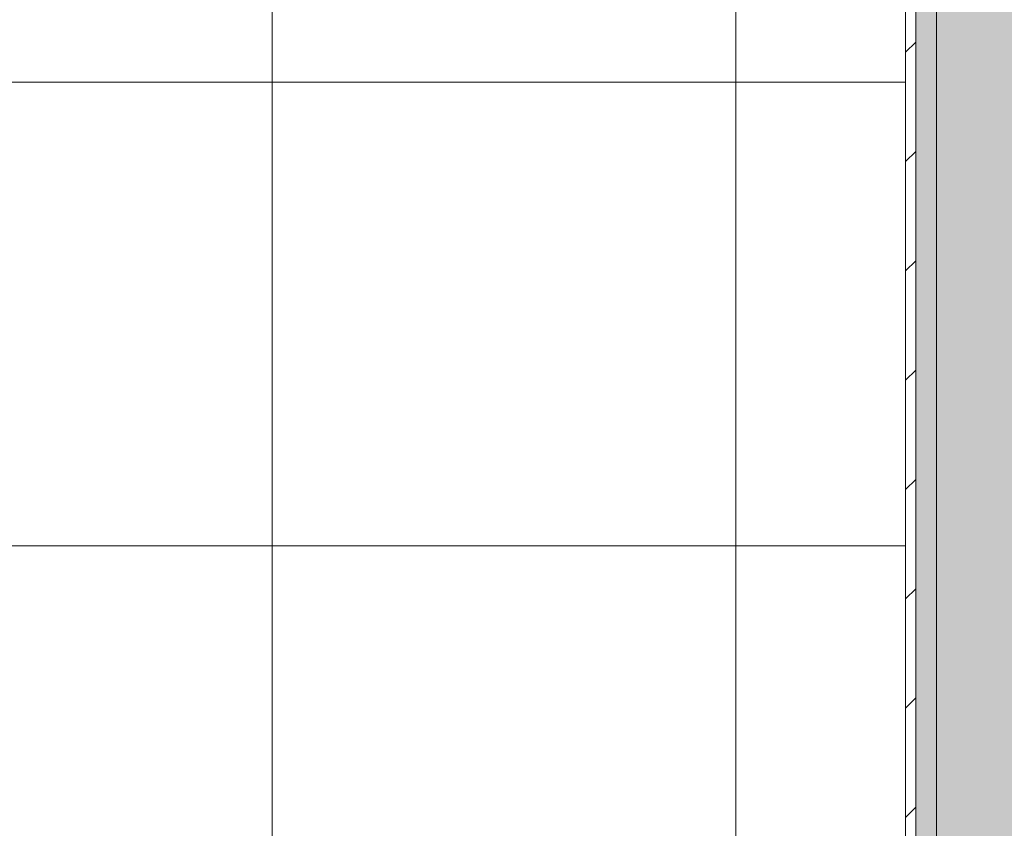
# Model space of a CAD drawing. Header units: millimetres. Extents: x 5980700 to 6194397, y -12939 to 2351883.
# Tile 461 of 587: x 6096857 to 6097812, y -3530 to -2745. Entities that reach past the tile are written whole.
import ezdxf

# ---------------------------------------------------------------- set-up
doc = ezdxf.new("R2010")
doc.units = ezdxf.units.MM
for name, color, linetype, lineweight in [('A-FLOR-PATT', 8, 'Continuous', 18), ('A-WALL', 113, 'Continuous', 18), ('A-WALL-PATT', 111, 'Continuous', 25), ('I-WALL', 2, 'Continuous', 18)]:
    doc.layers.add(name, color=color, linetype=linetype, lineweight=lineweight)

# ---------------------------------------------------------------- blocks, each defined once
blk = doc.blocks.new('BE-PMSa-MOD-ARQ-CONEXAODOFUTURO-EX-000-R_rvt-2-PLANTA DE CAIMENTO DE PISOS - 1 PAV_')
at = {"layer": 'A-FLOR-PATT', "lineweight": 5}
h = blk.add_hatch(dxfattribs=at)
h.set_pattern_fill('FP_146', color=71, style=0, pattern_type=2)
h.set_pattern_definition([(0, (9501.585, 1244.159), (0, 450), []), (90, (9501.585, 1244.159), (-450, 2.755455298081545e-14), [])])
h.paths.add_polyline_path([(2321.385126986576, -8140.841005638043), (2642.230557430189, -8140.841005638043), (2650.554764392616, -8061.061202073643), (2654.129395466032, -8046.413567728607), (2669.308732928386, -8006.526249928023), (2688.310255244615, -7965.421793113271), (2700.7390430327, -7941.819453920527), (2715.496472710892, -7916.525245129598), (2734.922185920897, -7890.291845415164), (2758.61937191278, -7867.842057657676), (2773.93311295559, -7857.419119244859), (2790.604362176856, -7849.343367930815), (2804.489722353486, -7845.382756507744), (2818.88512698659, -7844.259370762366), (2833.280531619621, -7845.382756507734), (2847.895877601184, -7849.696981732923), (2863.837141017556, -7857.419119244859), (2881.199020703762, -7869.782384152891), (2902.848068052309, -7890.291845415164), (2922.900718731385, -7917.599814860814), (2949.459998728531, -7965.421793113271), (2950.675927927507, -7967.730849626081), (2968.461521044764, -8006.526249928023), (2986.333154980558, -8055.893410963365), (2987.991725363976, -8065.607577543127), (2996.310965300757, -8140.841005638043), (3316.385126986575, -8140.841005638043), (3316.385126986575, -7715.841005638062), (3346.385126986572, -7715.841005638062), (3346.385126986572, -8140.841005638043), (3687.330571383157, -8140.841005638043), (3695.654778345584, -8061.061202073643), (3699.229409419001, -8046.413567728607), (3714.408746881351, -8006.526249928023), (3733.410269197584, -7965.421793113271), (3745.839056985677, -7941.819453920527), (3760.59648666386, -7916.525245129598), (3780.022199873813, -7890.291845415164), (3803.719385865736, -7867.842057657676), (3819.033126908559, -7857.419119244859), (3835.704376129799, -7849.343367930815), (3849.589736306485, -7845.382756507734), (3863.985140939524, -7844.259370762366), (3878.419490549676, -7845.393865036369), (3892.265905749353, -7849.343367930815), (3908.937154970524, -7857.419119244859), (3924.25089601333, -7867.842057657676), (3947.948082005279, -7890.291845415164), (3967.373795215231, -7916.525245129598), (3994.560012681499, -7965.421793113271), (3995.77594188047, -7967.730849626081), (4013.561534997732, -8006.526249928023), (4031.433168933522, -8055.893410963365), (4033.091739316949, -8065.607577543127), (4041.410979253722, -8140.841005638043), (4381.585154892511, -8140.841005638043), (4381.585154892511, -7715.841005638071), (4411.585154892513, -7715.841005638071), (4411.585154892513, -8140.841005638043), (4754.930585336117, -8140.841005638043), (4763.254792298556, -8061.061202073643), (4766.829423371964, -8046.413567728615), (4782.008760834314, -8006.526249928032), (4801.010283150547, -7965.421793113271), (4815.241759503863, -7938.72964885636), (4828.196500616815, -7916.525245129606), (4847.622213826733, -7890.291845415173), (4871.319399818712, -7867.842057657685), (4886.633140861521, -7857.419119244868), (4908.943103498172, -7847.7350010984), (4917.189750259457, -7845.382756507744), (4931.585154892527, -7844.259370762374), (4945.980559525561, -7845.382756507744), (4959.865919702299, -7849.343367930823), (4976.537168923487, -7857.419119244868), (4991.850909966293, -7867.842057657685), (5015.54809595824, -7890.291845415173), (5034.973809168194, -7916.525245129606), (5062.160026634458, -7965.421793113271), (5063.375955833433, -7967.73084962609), (5081.161548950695, -8006.526249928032), (5099.033182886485, -8055.893410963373), (5100.691753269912, -8065.607577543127), (5109.010993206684, -8140.841005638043), (5451.585154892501, -8140.841005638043), (5451.585154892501, -6484.841005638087), (5436.385099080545, -6485.841005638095), (5436.385099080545, -6865.841005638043), (4836.385099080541, -6865.841005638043), (4836.38509908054, -4465.841005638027), (5436.385099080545, -4465.841005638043), (5436.385099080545, -4846.841005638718), (5451.585154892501, -4845.841005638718), (5451.585154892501, -1905.841005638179), (5391.58515489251, -1905.841005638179), (5391.58515489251, -1920.841005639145), (5321.585154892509, -1920.841005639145), (5321.585154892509, -1905.841005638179), (5311.585154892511, -1905.841005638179), (5311.585154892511, -2645.841005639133), (5321.585154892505, -2645.841005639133), (5321.585154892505, -2656.841005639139), (5341.590221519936, -2656.841005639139), (5341.590221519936, -2545.841005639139), (5360.590221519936, -2545.841005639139), (5360.590221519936, -2675.841005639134), (5321.585154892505, -2675.841005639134), (5321.585154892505, -2685.841005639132), (5311.585154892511, -2685.841005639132), (5311.585154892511, -2725.841005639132), (5281.585154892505, -2725.841005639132), (5281.585154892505, -2685.841005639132), (5271.585154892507, -2685.841005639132), (5271.585154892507, -2675.841005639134), (5232.580088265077, -2675.841005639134), (5232.580088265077, -2545.841005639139), (5251.580088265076, -2545.841005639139), (5252.585154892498, -2656.84100563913), (5271.585154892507, -2656.84100563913), (5271.585154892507, -2645.841005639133), (5281.585154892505, -2645.841005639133), (5281.585154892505, -1905.841005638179), (4481.585154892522, -1905.841005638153), (4481.585154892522, -1920.841005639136), (4411.585154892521, -1920.841005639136), (4411.585154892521, -1905.841005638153), (4176.385126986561, -1905.841005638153), (4176.385126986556, -3880.84100563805), (3306.385126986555, -3880.84100563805), (3306.385126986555, -3923.838472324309), (3276.385126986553, -3923.838472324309), (3276.385126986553, -3880.841005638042), (2026.385126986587, -3880.841005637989), (2026.385126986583, -4918.341005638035), (3276.385126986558, -4918.341005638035), (3276.385126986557, -4723.838472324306), (3306.385126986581, -4723.838472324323), (3306.385126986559, -5031.338472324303), (3276.385126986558, -5031.338472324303), (3276.385126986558, -4948.341005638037), (2026.385126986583, -4948.341005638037), (2026.385126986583, -5985.841005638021), (3276.385126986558, -5985.84100563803), (3276.385126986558, -5831.338472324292), (3306.385126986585, -5831.338472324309), (3306.385126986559, -6138.83847232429), (3276.385126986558, -6138.83847232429), (3276.385126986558, -6015.841005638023), (2026.385126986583, -6015.841005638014), (2026.385126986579, -7092.825683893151), (3276.385126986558, -7092.825683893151), (3276.385126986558, -6938.838472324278), (3306.385126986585, -6938.838472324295), (3306.385126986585, -7122.825683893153), (2321.385126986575, -7122.825683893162), (2321.385126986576, -8061.061202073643)])
h.paths.add_polyline_path([(2135.420005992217, -7122.825683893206), (2296.385126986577, -7122.82568389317), (2296.385126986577, -7117.825683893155), (2026.385126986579, -7117.825683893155), (2026.385126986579, -7122.825683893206)])
h.paths.add_polyline_path([(4037.38512698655, -6987.843538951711), (3926.385126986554, -6987.843538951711), (3926.385126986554, -6968.843538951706), (4037.385126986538, -6967.838472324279), (4037.385126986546, -6948.838472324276), (4026.385126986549, -6948.838472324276), (4026.385126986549, -6938.838472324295), (3306.385126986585, -6938.838472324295), (3306.385126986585, -6898.83847232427), (4026.385126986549, -6898.83847232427), (4026.385126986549, -6888.83847232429), (4037.385126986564, -6888.83847232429), (4037.38512698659, -6868.833405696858), (3926.385126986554, -6868.833405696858), (3926.385126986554, -6849.833405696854), (4056.38512698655, -6849.833405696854), (4056.38512698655, -6888.83847232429), (4066.385126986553, -6888.83847232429), (4066.385126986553, -6898.83847232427), (4106.385126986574, -6898.83847232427), (4106.385126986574, -6938.838472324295), (4066.385126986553, -6938.838472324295), (4066.385126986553, -6948.838472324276), (4056.38512698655, -6948.838472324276), (4056.38512698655, -6987.843538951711)])
h.paths.add_polyline_path([(2051.352406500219, -6739.745183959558), (2043.869126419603, -6737.740045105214), (2039.867724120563, -6733.799744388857), (2036.895819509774, -6728.652254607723), (2036.385846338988, -6724.778623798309), (2036.453058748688, -6385.286140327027), (2037.58343461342, -6380.937672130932), (2042.718914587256, -6373.642229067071), (2050.637684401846, -6369.532517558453), (2055.098531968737, -6368.996080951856), (2167.926996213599, -6369.389113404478), (2174.344592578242, -6371.351169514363), (2181.29157521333, -6374.771536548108), (2272.065392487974, -6374.771536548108), (2278.63266149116, -6372.480772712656), (2287.561174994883, -6371.48959476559), (2563.590701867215, -6372.637303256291), (2583.99053680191, -6375.108902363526), (2612.090476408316, -6385.87317245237), (2636.735888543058, -6403.138159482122), (2656.451736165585, -6425.870547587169), (2670.611107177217, -6455.138196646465), (2676.740394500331, -6482.049562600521), (2679.408147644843, -6515.636608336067), (2680.210871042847, -6561.764330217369), (2679.674749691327, -6588.182533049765), (2676.455905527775, -6628.188416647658), (2670.051402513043, -6656.287628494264), (2656.441015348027, -6683.124562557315), (2636.721785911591, -6705.853743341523), (2612.073901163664, -6723.114839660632), (2583.972525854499, -6733.87478270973), (2553.460559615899, -6737.4895947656), (2278.659620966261, -6736.504572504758), (2270.175474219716, -6733.799744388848), (2180.118351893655, -6734.772070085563), (2174.726569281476, -6738.218713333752), (2166.961488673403, -6739.74518395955)])
h.paths.add_polyline_path([(5174.506284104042, -6710.03027902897), (5175.124130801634, -6709.936650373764), (5174.713786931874, -6709.936650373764)])
h.paths.add_polyline_path([(5211.00608213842, -6693.067264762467), (5212.497095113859, -6692.366286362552), (5211.880374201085, -6692.366286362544)])
h.paths.add_polyline_path([(5244.043824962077, -6665.745430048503), (5246.821173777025, -6663.401751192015), (5245.918180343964, -6663.401751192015)])
h.paths.add_polyline_path([(5271.950628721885, -6629.661560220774), (5276.082696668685, -6624.11361809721), (5274.853208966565, -6624.113618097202), (5273.620358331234, -6626.470067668)])
h.paths.add_polyline_path([(4979.186127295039, -6586.724382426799), (4967.687618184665, -6550.859688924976), (4974.336536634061, -6576.363910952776), (4977.95996617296, -6584.10486085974)])
h.paths.add_polyline_path([(5293.58407086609, -6586.72438242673), (5298.433661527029, -6576.363910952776), (5305.08257997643, -6550.859688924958), (5296.905721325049, -6576.363910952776)])
h.paths.add_polyline_path([(5308.237628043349, -6538.757412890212), (5312.438584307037, -6522.643194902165), (5312.438584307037, -6511.31120356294), (5310.704093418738, -6522.643194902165)])
h.paths.add_polyline_path([(4964.532570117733, -6538.757412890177), (4958.433482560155, -6500.033035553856), (4960.331613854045, -6522.643194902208)])
h.paths.add_polyline_path([(4957.371157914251, -6487.378837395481), (4957.371157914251, -6444.303173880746), (4955.563048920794, -6465.841005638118)])
h.paths.add_polyline_path([(5449.135099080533, -6446.841005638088), (5451.585154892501, -6445.841005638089), (5451.585154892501, -5684.841005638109), (5436.385099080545, -5685.841005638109), (5436.385099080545, -6446.841005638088), (5442.760099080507, -6446.841005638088)])
h.paths.add_polyline_path([(5314.54549952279, -6434.135967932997), (5312.438584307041, -6409.038816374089), (5308.237628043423, -6392.92459838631), (5312.438584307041, -6420.370807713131)])
h.paths.add_polyline_path([(4958.2246986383, -6434.135967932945), (4964.532570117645, -6392.924598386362), (4960.331613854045, -6409.038816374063)])
h.paths.add_polyline_path([(5305.082579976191, -6380.822322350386), (5298.433661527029, -6355.318100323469), (5293.584070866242, -6344.957628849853), (5298.433661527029, -6360.083857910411)])
h.paths.add_polyline_path([(4967.687618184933, -6380.822322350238), (4979.186127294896, -6344.957628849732), (4974.336536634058, -6355.318100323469)])
h.paths.add_polyline_path([(5286.52829910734, -6329.883960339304), (5276.082696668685, -6307.568393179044), (5274.853208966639, -6307.568393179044), (5276.082696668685, -6309.918414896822)])
h.paths.add_polyline_path([(5174.506284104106, -5910.030279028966), (5175.124130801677, -5909.936650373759), (5174.713786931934, -5909.936650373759)])
h.paths.add_polyline_path([(5211.006082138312, -5893.067264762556), (5212.497095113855, -5892.366286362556), (5211.880374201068, -5892.366286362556)])
h.paths.add_polyline_path([(3926.385126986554, -5880.343538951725), (3926.385126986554, -5861.343538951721), (4037.385126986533, -5860.338472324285), (4037.385126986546, -5841.33847232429), (4026.385126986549, -5841.33847232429), (4025.637149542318, -5831.338472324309), (3306.385126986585, -5831.338472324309), (3306.385126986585, -5791.338472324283), (4026.385126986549, -5791.338472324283), (4026.385126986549, -5781.338472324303), (4037.385126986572, -5781.338472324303), (4037.385126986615, -5761.333405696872), (3926.385126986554, -5761.333405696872), (3926.385126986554, -5742.333405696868), (4056.38512698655, -5742.333405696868), (4056.38512698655, -5781.338472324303), (4066.385126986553, -5781.338472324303), (4066.385126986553, -5791.338472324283), (4106.385126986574, -5791.338472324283), (4106.385126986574, -5831.338472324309), (4066.385126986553, -5831.338472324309), (4066.385126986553, -5841.33847232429), (4056.38512698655, -5841.33847232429), (4056.38512698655, -5880.343538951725), (4025.637149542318, -5880.343538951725)])
h.paths.add_polyline_path([(5244.043824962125, -5865.745430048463), (5248.345731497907, -5861.354795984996), (5245.918180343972, -5863.401751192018)])
h.paths.add_polyline_path([(5271.950628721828, -5829.661560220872), (5276.082696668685, -5824.113618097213), (5274.853208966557, -5824.113618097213)])
h.paths.add_polyline_path([(4979.186127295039, -5786.724382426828), (4967.687618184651, -5750.859688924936), (4974.336536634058, -5776.363910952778)])
h.paths.add_polyline_path([(5293.584070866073, -5786.724382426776), (5298.433661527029, -5776.363910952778), (5305.082579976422, -5750.859688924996), (5296.905721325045, -5776.363910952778)])
h.paths.add_polyline_path([(4964.532570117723, -5738.757412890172), (4958.224698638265, -5697.546043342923), (4960.331613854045, -5722.643194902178)])
h.paths.add_polyline_path([(5308.237628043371, -5738.757412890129), (5312.438584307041, -5722.643194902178), (5312.438584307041, -5711.311203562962), (5310.704093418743, -5722.643194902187)])
h.paths.add_polyline_path([(4957.371157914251, -5687.378837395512), (4957.371157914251, -5644.303173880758), (4955.918576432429, -5670.075978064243)])
h.paths.add_polyline_path([(2161.227687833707, -5652.42826945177), (2050.637684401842, -5651.891832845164), (2042.718914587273, -5647.782121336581), (2037.58343461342, -5640.486678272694), (2036.385846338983, -5631.64572660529), (2036.895819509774, -5292.772095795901), (2040.769450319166, -5286.062770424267), (2047.478775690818, -5282.189139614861), (2051.352406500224, -5281.679166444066), (2166.961488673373, -5281.679166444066), (2174.726569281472, -5283.205637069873), (2181.291575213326, -5287.624606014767), (2271.19337319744, -5287.518342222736), (2278.65962096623, -5284.919777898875), (2287.588770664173, -5283.934755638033), (2554.117861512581, -5283.934755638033), (2584.168500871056, -5287.624606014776), (2612.073901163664, -5298.309510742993), (2639.821611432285, -5319.143591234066), (2658.390195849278, -5342.143178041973), (2670.051402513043, -5365.136721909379), (2676.797638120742, -5395.257674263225), (2679.674749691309, -5433.241817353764), (2680.210871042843, -5480.174193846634), (2679.40814764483, -5505.787742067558), (2676.455905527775, -5540.623870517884), (2670.058018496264, -5568.714555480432), (2656.451736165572, -5595.553802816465), (2636.735888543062, -5618.286190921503), (2612.090476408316, -5635.551177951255), (2581.206020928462, -5646.65281385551), (2553.460559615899, -5649.934755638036), (2278.632661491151, -5648.943577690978), (2270.150511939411, -5646.65281385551), (2180.118351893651, -5646.65281385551), (2174.344592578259, -5650.073180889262), (2167.926996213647, -5652.035236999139)])
h.paths.add_polyline_path([(5315.399040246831, -5646.841005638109), (5315.555087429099, -5646.161976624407), (5315.399040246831, -5646.161976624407)])
h.paths.add_polyline_path([(5451.585154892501, -5643.662788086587), (5451.58316409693, -5643.660881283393), (5442.643781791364, -5643.660881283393)])
h.paths.add_polyline_path([(5436.385099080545, -5646.841005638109), (5451.585154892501, -5645.841005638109), (5451.585154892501, -4884.841005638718), (5436.385099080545, -4885.841005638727), (5436.385099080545, -5646.164988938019)])
h.paths.add_polyline_path([(5314.54549952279, -5634.135967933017), (5312.438584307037, -5609.038816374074), (5308.237628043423, -5592.924598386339), (5312.731841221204, -5622.286750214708)])
h.paths.add_polyline_path([(4958.2246986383, -5634.135967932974), (4964.53257011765, -5592.924598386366), (4960.331613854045, -5609.038816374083)])
h.paths.add_polyline_path([(5305.082579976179, -5580.822322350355), (5298.433661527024, -5555.31810032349), (5293.584070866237, -5544.957628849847), (5298.433661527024, -5560.083857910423)])
h.paths.add_polyline_path([(4967.687618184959, -5580.822322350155), (4979.186127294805, -5544.957628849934), (4974.336536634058, -5555.31810032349)])
h.paths.add_polyline_path([(5286.528299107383, -5529.883960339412), (5276.082696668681, -5507.568393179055), (5274.853208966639, -5507.568393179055), (5276.082696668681, -5509.918414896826)])
h.paths.add_polyline_path([(5174.506284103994, -5110.030279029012), (5175.124130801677, -5109.936650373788), (5174.713786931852, -5109.936650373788)])
h.paths.add_polyline_path([(5211.006082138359, -5093.067264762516), (5212.497095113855, -5092.366286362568), (5211.88037420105, -5092.366286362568)])
h.paths.add_polyline_path([(5244.04382496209, -5065.745430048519), (5246.821173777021, -5063.401751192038), (5245.91818034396, -5063.401751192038)])
h.paths.add_polyline_path([(5271.950628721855, -5029.661560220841), (5276.082696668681, -5024.113618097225), (5274.853208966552, -5024.113618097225)])
h.paths.add_polyline_path([(4979.186127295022, -4986.724382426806), (4967.687618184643, -4950.859688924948), (4974.336536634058, -4976.363910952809)])
h.paths.add_polyline_path([(5293.584070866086, -4986.724382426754), (5298.433661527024, -4976.363910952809), (5305.082579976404, -4950.859688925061), (5296.905721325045, -4976.363910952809)])
h.paths.add_polyline_path([(5308.237628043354, -4938.757412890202), (5312.438584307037, -4922.643194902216), (5312.438584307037, -4911.311203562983), (5310.704093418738, -4922.643194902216)])
h.paths.add_polyline_path([(4964.532570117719, -4938.757412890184), (4958.847162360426, -4904.960706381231), (4960.331613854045, -4922.643194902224)])
h.paths.add_polyline_path([(4957.371157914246, -4887.37883739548), (4957.371157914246, -4844.303173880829), (4955.563048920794, -4865.841005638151)])
h.paths.add_polyline_path([(5315.399040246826, -4846.841005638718), (5315.555087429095, -4846.161976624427), (5315.399040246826, -4846.161976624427)])
h.paths.add_polyline_path([(5314.545499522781, -4834.135967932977), (5312.438584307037, -4809.038816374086), (5308.237628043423, -4792.924598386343), (5312.438584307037, -4820.370807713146)])
h.paths.add_polyline_path([(4958.224698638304, -4834.13596793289), (4964.53257011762, -4792.924598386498), (4960.331613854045, -4809.038816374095)])
h.paths.add_polyline_path([(5305.082579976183, -4780.822322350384), (5298.433661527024, -4755.318100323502), (5293.584070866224, -4744.957628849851), (5298.433661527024, -4760.083857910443)])
h.paths.add_polyline_path([(4967.687618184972, -4780.822322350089), (4979.186127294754, -4744.957628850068), (4974.336536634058, -4755.318100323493)])
h.paths.add_polyline_path([(4056.385126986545, -4772.843538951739), (3926.385126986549, -4772.843538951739), (3926.385126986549, -4753.843538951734), (4037.385126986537, -4752.838472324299), (4037.385126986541, -4733.838472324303), (4026.385126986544, -4733.838472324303), (4026.385126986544, -4723.838472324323), (3306.385126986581, -4723.838472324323), (3306.385126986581, -4683.83847232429), (4026.385126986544, -4683.83847232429), (4026.385126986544, -4673.838472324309), (4037.385126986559, -4673.838472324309), (4037.385126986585, -4653.833405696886), (3926.385126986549, -4653.833405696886), (3926.385126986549, -4634.833405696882), (4056.385126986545, -4634.833405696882), (4056.385126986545, -4673.838472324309), (4066.385126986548, -4673.838472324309), (4066.385126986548, -4683.83847232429), (4106.385126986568, -4683.83847232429), (4106.385126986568, -4723.838472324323), (4066.385126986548, -4723.838472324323), (4066.385126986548, -4733.838472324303), (4056.385126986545, -4733.838472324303), (4056.385126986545, -4753.843538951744)])
h.paths.add_polyline_path([(5286.528299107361, -4729.883960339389), (5276.082696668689, -4707.568393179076), (5274.853208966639, -4707.568393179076), (5278.051676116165, -4713.681888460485)])
h.paths.add_polyline_path([(2166.961488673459, -4585.002844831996), (2047.478775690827, -4584.49287166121), (2040.769450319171, -4580.619240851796), (2036.895819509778, -4573.909915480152), (2036.385846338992, -4570.036284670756), (2036.453058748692, -4230.543801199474), (2037.583434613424, -4226.195333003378), (2042.718914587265, -4218.899889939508), (2050.637684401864, -4214.7901784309), (2055.098531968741, -4214.253741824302), (2167.926996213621, -4214.646774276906), (2174.344592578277, -4216.608830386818), (2181.291575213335, -4220.029197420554), (2272.065392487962, -4220.029197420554), (2278.632661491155, -4217.738433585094), (2287.561174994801, -4216.747255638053), (2563.590701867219, -4217.894964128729), (2583.990536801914, -4220.366563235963), (2612.090476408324, -4231.130833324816), (2636.735888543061, -4248.395820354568), (2656.451736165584, -4271.128208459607), (2670.611107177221, -4300.395857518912), (2677.043573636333, -4331.12425261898), (2679.408147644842, -4360.894269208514), (2680.210871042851, -4407.021991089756), (2679.674749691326, -4433.440193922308), (2676.455905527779, -4473.446077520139), (2670.05140251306, -4501.545289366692), (2656.441015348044, -4528.382223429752), (2636.721785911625, -4551.111404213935), (2612.073901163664, -4568.372500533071), (2583.972525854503, -4579.132443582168), (2553.460559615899, -4582.747255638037), (2278.659620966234, -4581.762233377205), (2270.175474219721, -4579.057405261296), (2180.11835189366, -4580.029730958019), (2174.726569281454, -4583.476374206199)])
at = {"layer": 'A-WALL-PATT', "lineweight": 5}
blk.add_hatch(color=57, dxfattribs=at).paths.add_polyline_path([(5536.585170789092, -8212.825683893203), (5571.585154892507, -8212.825683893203), (5571.585154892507, -1880.841005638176), (5481.585154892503, -1880.841005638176), (5481.585154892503, -8212.825683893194), (5526.62052326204, -8212.825683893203)])
h = blk.add_hatch(dxfattribs=at)
h.set_pattern_fill('FP_15', color=135, style=0, pattern_type=2)
h.set_pattern_definition([(0, (0, 0), (101.6, 25.4), [8.382, -67.818, 8.382, -67.818, -406.4]), (0, (0, 0), (101.6, 25.4), [-152.4, 8.382, -144.018, 8.382, -67.818, -177.8]), (0, (0, 0), (101.6, 25.4), [-381, 8.382, -42.418, 8.382, -118.618]), (120, (38.1, 12.7), (-72.79704525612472, 75.28818102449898), [8.381999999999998, -67.81799999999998, 8.381999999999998, -67.81799999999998, -406.3999999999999]), (120, (38.1, 12.7), (-72.79704525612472, 75.28818102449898), [-152.4, 8.381999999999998, -144.018, 8.381999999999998, -67.81799999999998, -177.8]), (120, (38.1, 12.7), (-72.79704525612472, 75.28818102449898), [-380.9999999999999, 8.381999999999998, -42.41799999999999, 8.381999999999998, -118.618]), (240, (50.8, 63.5), (-28.80295474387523, -100.688181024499), [8.382, -67.818, 8.382, -67.818, -406.4]), (240, (50.8, 63.5), (-28.80295474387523, -100.688181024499), [-152.4, 8.382, -144.018, 8.382, -67.818, -177.8]), (240, (50.8, 63.5), (-28.80295474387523, -100.688181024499), [-381, 8.382, -42.418, 8.382, -118.618])])
h.paths.add_polyline_path([(5474.0851548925, -8197.825683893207), (5481.585154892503, -8197.825683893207), (5481.585154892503, -1890.841005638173), (5461.585154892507, -1890.841005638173), (5461.585154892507, -8197.825683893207)])
h = blk.add_hatch(dxfattribs=at)
h.set_pattern_fill('FP_14', color=252, style=0, pattern_type=2)
h.set_pattern_definition([(45, (0, 0), (-53.03300858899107, 53.03300858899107), [])])
h.paths.add_polyline_path([(5461.585154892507, -8187.825683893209), (5461.3850990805, -1905.841005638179), (5451.585154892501, -1905.841005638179), (5451.585154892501, -8187.825683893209)])
at = {"layer": 'A-WALL', "color": 90, "lineweight": 5}
for p, q in [((5461.585154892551, -1905.841005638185), (5461.58515489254, -8187.825683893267)), ((5481.58515489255, -1905.841005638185), (5481.585154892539, -8187.825683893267))]:
    blk.add_line(p, q, dxfattribs=at)
at = {"layer": 'I-WALL', "color": 130, "lineweight": 9}
blk.add_line((5451.585154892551, -1905.841005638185), (5451.58515489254, -8187.825683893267), dxfattribs=at)

msp = doc.modelspace()

# ---------------------------------------------------------------- block references
at = {"color": 50, "lineweight": 5}
msp.add_blockref('BE-PMSa-MOD-ARQ-CONEXAODOFUTURO-EX-000-R_rvt-2-PLANTA DE CAIMENTO DE PISOS - 1 PAV_', (6092264.959189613, 0), dxfattribs=at)

doc.saveas('drawing.dxf')
